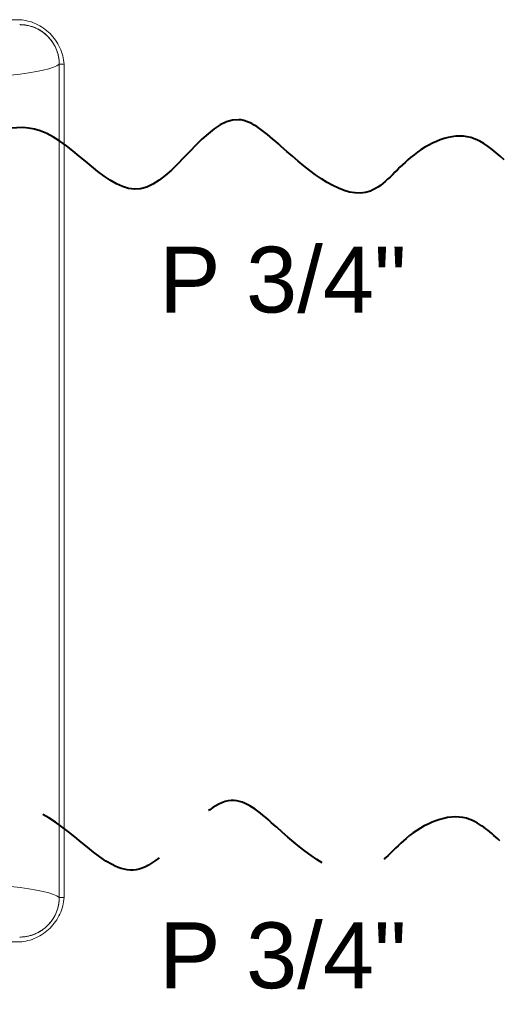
# Model space of a CAD drawing. Header units: millimetres. Extents: x -96593 to 66336, y -23969 to 7139.
# Tile 607 of 656: x 3646 to 3699, y 6253 to 6361. Entities that reach past the tile are written whole.
import ezdxf

# ---------------------------------------------------------------- set-up
doc = ezdxf.new("R2010")
doc.units = ezdxf.units.MM
doc.linetypes.add('DASHED', pattern=[0.75, 0.5, -0.25])
doc.layers.add('mm_CO_rury', color=84, linetype='Continuous', lineweight=40)
doc.styles.get("Standard").update_dxf_attribs({"font": 'arial.ttf'})

# ---------------------------------------------------------------- blocks, each defined once
blk = doc.blocks.new('Rz_Z_TYLU')
at = {"color": 7, "linetype": 'Continuous', "lineweight": 15}
for p, q in [((331.708, 164.36), (331.708, 113.76)), ((332.008, 164.36), (331.708, 164.36)), ((331.708, 113.76), (331.708, 164.36)), ((332.008, 113.76), (332.008, 164.36)), ((332.008, 113.76), (331.708, 113.76))]:
    blk.add_line(p, q, dxfattribs=at)
at = {"color": 7, "linetype": 'Continuous', "lineweight": 15, "flags": 128}
for points in [[(326.008, 163.46), (326.756, 163.506), (327.468, 163.559), (328.139, 163.619), (328.764, 163.684), (329.34, 163.755), (329.863, 163.83), (330.328, 163.911), (330.733, 163.995), (331.076, 164.082), (331.354, 164.173), (331.565, 164.265), (331.708, 164.36)], [(331.708, 113.76), (331.565, 113.854), (331.354, 113.947), (331.076, 114.037), (330.733, 114.125), (330.328, 114.209), (329.863, 114.289), (329.34, 114.365), (328.764, 114.436), (328.139, 114.501), (327.468, 114.56), (326.756, 114.613), (326.008, 114.66)]]:
    blk.add_lwpolyline(points, dxfattribs=at)
at = {"color": 7, "linetype": 'Continuous', "lineweight": 15}
for centre, start, end in [((329.308, 164.36), 0, 90), ((329.308, 113.76), 270, 0)]:
    blk.add_arc(centre, 2.4, start, end, dxfattribs=at)
for points in [[(329.308, 167.06), (319.855, 167.06), (310.31, 167.06), (300.758, 167.06)], [(329.308, 111.06), (319.855, 111.06), (310.31, 111.06), (300.758, 111.06)]]:
    blk.add_open_spline(points, degree=3, dxfattribs=at)
for points, knots in [([(332.008, 164.36), (331.983, 164.704), (331.85, 165.214), (331.497, 165.825), (331.161, 166.223), (330.753, 166.562), (330.303, 166.818), (329.812, 166.992), (329.478, 167.047), (329.308, 167.06)], [0, 0, 0, 0, 0.25, 0.375, 0.5, 0.625, 0.75, 0.875, 1, 1, 1, 1]), ([(329.308, 166.76), (329.324, 166.76), (329.355, 166.759), (329.403, 166.758), (329.45, 166.756), (329.497, 166.753), (329.543, 166.748), (329.59, 166.743), (329.637, 166.737), (329.684, 166.73), (329.73, 166.723), (329.838, 166.702), (330.006, 166.66), (330.228, 166.581), (330.441, 166.48), (330.711, 166.318), (331.016, 166.068), (331.267, 165.762), (331.428, 165.493), (331.529, 165.28), (331.609, 165.058), (331.654, 164.874), (331.679, 164.735), (331.692, 164.642), (331.701, 164.548), (331.707, 164.454), (331.708, 164.391), (331.708, 164.36)], [0, 0, 0, 0, 0.012521, 0.025026, 0.03752, 0.050008, 0.062494, 0.074984, 0.087481, 0.099992, 0.112521, 0.125072, 0.187649, 0.250099, 0.312511, 0.375131, 0.500003, 0.624875, 0.68748, 0.749907, 0.812342, 0.874933, 0.900008, 0.925013, 0.949988, 0.97497, 1, 1, 1, 1]), ([(332.008, 113.76), (331.983, 113.415), (331.85, 112.905), (331.497, 112.295), (331.161, 111.896), (330.753, 111.558), (330.303, 111.301), (329.812, 111.128), (329.478, 111.072), (329.308, 111.06)], [0, 0, 0, 0, 0.25, 0.375, 0.5, 0.625, 0.75, 0.875, 1, 1, 1, 1]), ([(331.708, 113.76), (331.708, 113.744), (331.708, 113.713), (331.707, 113.666), (331.704, 113.618), (331.701, 113.572), (331.697, 113.525), (331.692, 113.478), (331.686, 113.431), (331.679, 113.385), (331.671, 113.338), (331.651, 113.23), (331.609, 113.062), (331.529, 112.84), (331.428, 112.627), (331.267, 112.357), (331.016, 112.052), (330.711, 111.801), (330.441, 111.64), (330.228, 111.539), (330.006, 111.459), (329.823, 111.414), (329.684, 111.389), (329.59, 111.376), (329.497, 111.367), (329.403, 111.361), (329.34, 111.36), (329.308, 111.36)], [0, 0, 0, 0, 0.012521, 0.025026, 0.03752, 0.050008, 0.062494, 0.074984, 0.087481, 0.099992, 0.112521, 0.125072, 0.187649, 0.250099, 0.312511, 0.375131, 0.500003, 0.624875, 0.68748, 0.749907, 0.812342, 0.874933, 0.900008, 0.925013, 0.949988, 0.97497, 1, 1, 1, 1])]:
    blk.add_open_spline(points, degree=3, knots=knots, dxfattribs=at)

msp = doc.modelspace()

# ---------------------------------------------------------------- linework, layer by layer
at = {"layer": 'mm_CO_rury', "color": 6}
msp.add_spline([(3699.42, 6345.65), (3695.75, 6348.1), (3689.15, 6345.9), (3684.75, 6342.23), (3674.98, 6347.12), (3670.33, 6350.05), (3659.57, 6342.47), (3648.57, 6348.83), (3638.06, 6346.14)], degree=3, dxfattribs=at)
at = {"layer": 'mm_CO_rury', "color": 6, "linetype": 'DASHED', "ltscale": 30}
msp.add_spline([(3698.93, 6271.09), (3695.27, 6273.54), (3688.67, 6271.34), (3684.27, 6267.67), (3674.49, 6272.56), (3669.84, 6275.49), (3659.09, 6267.91), (3648.09, 6274.27), (3637.57, 6271.58)], degree=3, dxfattribs=at)

# ---------------------------------------------------------------- block references
at = {"linetype": 'ByBlock', "lineweight": -2, "xscale": 1.803591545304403, "yscale": 1.803591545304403, "zscale": 1.803591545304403}
msp.add_blockref('Rz_Z_TYLU', (3052.4, 6059.69), dxfattribs=at)

# ---------------------------------------------------------------- texts
at = {"color": 0, "linetype": 'ByBlock', "lineweight": -2}
for p in [(3661.61, 6328.93), (3661.61, 6254.93)]:
    msp.add_text('P 3/4"', height=7.214, dxfattribs=at).set_placement(p)

doc.saveas('drawing.dxf')
